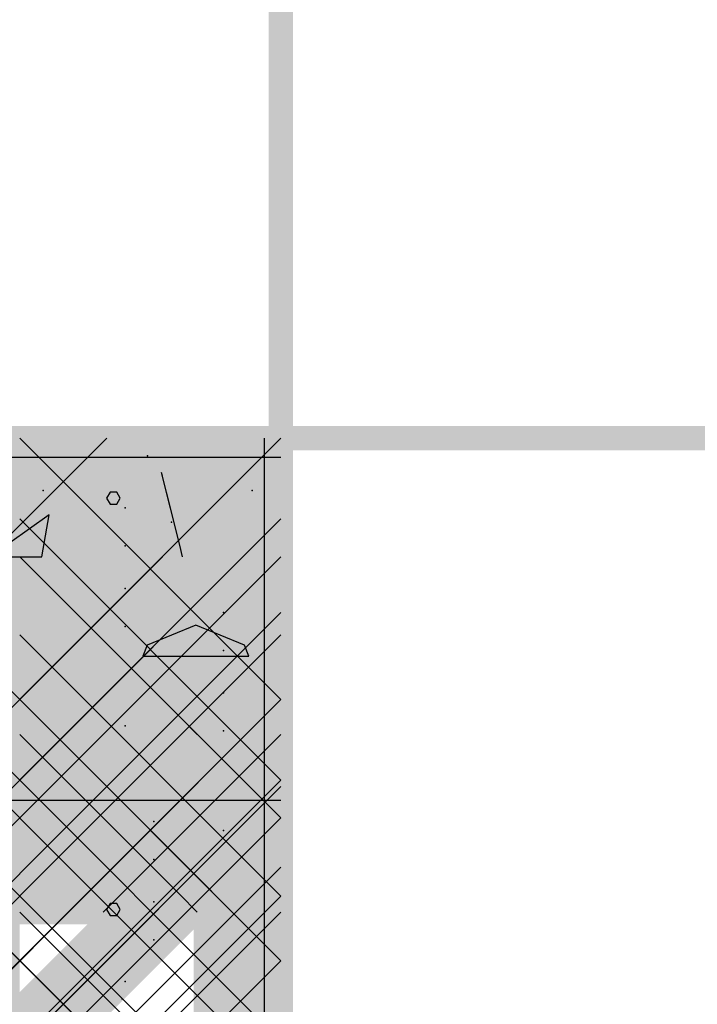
# Model space of a CAD drawing. Extents: x -2 to 113, y -136 to 16.
# Tile 277 of 541: x 53 to 56, y -28 to -24. Entities that reach past the tile are written whole.
import ezdxf

# ---------------------------------------------------------------- set-up
doc = ezdxf.new("R2010")
doc.units = 0
doc.header["$MEASUREMENT"] = 0
doc.linetypes.add('SOLID', pattern=[0])
doc.layers.get('0').update_dxf_attribs({"linetype": 'SOLID'})
for name, color, linetype in [('1', 7, 'SOLID'), ('10', 7, 'SOLID'), ('11', 7, 'SOLID'), ('12', 7, 'SOLID'), ('13', 7, 'SOLID'), ('14', 7, 'SOLID'), ('15', 7, 'SOLID'), ('16', 7, 'SOLID'), ('17', 7, 'SOLID'), ('18', 7, 'SOLID'), ('19', 7, 'SOLID'), ('2', 7, 'SOLID'), ('20', 7, 'SOLID'), ('21', 7, 'SOLID'), ('22', 7, 'SOLID'), ('23', 7, 'SOLID'), ('24', 7, 'SOLID'), ('25', 7, 'SOLID'), ('26', 7, 'SOLID'), ('27', 7, 'SOLID'), ('28', 7, 'SOLID'), ('29', 7, 'SOLID'), ('3', 7, 'SOLID'), ('30', 7, 'SOLID'), ('31', 7, 'SOLID'), ('32', 7, 'SOLID'), ('33', 7, 'SOLID'), ('34', 7, 'SOLID'), ('35', 7, 'SOLID'), ('36', 7, 'SOLID'), ('37', 7, 'SOLID'), ('38', 7, 'SOLID'), ('39', 7, 'SOLID'), ('4', 7, 'SOLID'), ('40', 7, 'SOLID'), ('41', 7, 'SOLID'), ('42', 7, 'SOLID'), ('43', 7, 'SOLID'), ('44', 7, 'SOLID'), ('45', 7, 'SOLID'), ('46', 7, 'SOLID'), ('47', 7, 'SOLID'), ('48', 7, 'SOLID'), ('49', 7, 'SOLID'), ('5', 7, 'SOLID'), ('50', 7, 'SOLID'), ('51', 7, 'SOLID'), ('52', 7, 'SOLID'), ('53', 7, 'SOLID'), ('54', 7, 'SOLID'), ('55', 7, 'SOLID'), ('56', 7, 'SOLID'), ('57', 7, 'SOLID'), ('58', 7, 'SOLID'), ('59', 7, 'SOLID'), ('6', 7, 'SOLID'), ('60', 7, 'SOLID'), ('61', 7, 'SOLID'), ('62', 7, 'SOLID'), ('63', 7, 'SOLID'), ('64', 7, 'SOLID'), ('65', 7, 'SOLID'), ('66', 7, 'SOLID'), ('67', 7, 'SOLID'), ('68', 7, 'SOLID'), ('7', 7, 'SOLID'), ('8', 7, 'SOLID'), ('9', 7, 'SOLID')]:
    doc.layers.add(name, color=color, linetype=linetype)

msp = doc.modelspace()

# ---------------------------------------------------------------- linework, layer by layer
at = {"color": 7, "linetype": 'SOLID', "const_width": 0.1029}
for points in [[(54.1942, -13.1385), (54.1942, -125.6385)], [(-0.2175, -25.6385), (111.5472, -25.6385)]]:
    msp.add_lwpolyline(points, dxfattribs=at)
at = {"color": 7}
for p in [(53.537, -25.9326), (53.9516, -26.3738), (53.6575, -27.2562), (53.5236, -28.0048)]:
    msp.add_point(p, dxfattribs=at)
at = {"layer": '1', "color": 7, "linetype": 'SOLID', "const_width": 0.1029}
for points in [[(54.1942, -13.1385), (54.1942, -125.6385)], [(-0.2175, -25.6385), (111.5472, -25.6385)], [(49.7825, -25.7185), (54.1942, -25.7185)]]:
    msp.add_lwpolyline(points, dxfattribs=at)
at = {"layer": '1', "color": 7, "linetype": 'SOLID'}
for points in [[(49.7825, -25.7185), (54.1942, -25.7185)], [(54.1248, -27.1659), (54.1248, -25.7185)], [(49.7825, -27.1659), (54.1942, -27.1659)]]:
    msp.add_lwpolyline(points, dxfattribs=at)
at = {"layer": '10', "color": 7, "linetype": 'SOLID', "const_width": 0.1029}
for points in [[(54.1942, -13.1385), (54.1942, -125.6385)], [(-0.2175, -25.6385), (111.5472, -25.6385)]]:
    msp.add_lwpolyline(points, dxfattribs=at)
at = {"layer": '10', "color": 7, "linetype": 'SOLID'}
for points in [[(49.7825, -30.0503), (54.1942, -25.6385)], [(50.6648, -30.6385), (54.1942, -27.1091)]]:
    msp.add_lwpolyline(points, dxfattribs=at)
at = {"layer": '10', "color": 7}
for p in [(53.537, -25.9326), (53.9516, -26.3738), (53.6575, -27.2562), (53.5236, -28.0048)]:
    msp.add_point(p, dxfattribs=at)
at = {"layer": '11', "color": 7, "linetype": 'SOLID', "const_width": 0.1029}
for points in [[(54.1942, -13.1385), (54.1942, -125.6385)], [(-0.2175, -25.6385), (111.5472, -25.6385)]]:
    msp.add_lwpolyline(points, dxfattribs=at)
at = {"layer": '11', "color": 7, "linetype": 'SOLID'}
for points in [[(54.1248, -45.6385), (54.1248, -25.6385)], [(53.5163, -25.8909), (53.5018, -25.866), (53.4728, -25.866), (53.4584, -25.8909), (53.4728, -25.9164), (53.5018, -25.9164), (53.5163, -25.8909)], [(53.5163, -27.6279), (53.5018, -27.603), (53.4728, -27.603), (53.4584, -27.6279), (53.4728, -27.6533), (53.5018, -27.6533), (53.5163, -27.6279)]]:
    msp.add_lwpolyline(points, dxfattribs=at)
at = {"layer": '12', "color": 7, "linetype": 'SOLID', "const_width": 0.1029}
for points in [[(54.1942, -13.1385), (54.1942, -125.6385)], [(-0.2175, -25.6385), (111.5472, -25.6385)], [(49.7825, -27.6385), (54.1942, -27.6385)]]:
    msp.add_lwpolyline(points, dxfattribs=at)
at = {"layer": '12', "color": 7}
msp.add_point((53.537, -27.9326), dxfattribs=at)
msp.add_solid([(49.7825, -27.6385), (49.7825, -25.6385), (54.1942, -27.6385), (54.1942, -25.6385)], dxfattribs=at)
at = {"layer": '13', "color": 7, "linetype": 'SOLID', "const_width": 0.1029}
for points in [[(54.1942, -13.1385), (54.1942, -125.6385)], [(-0.2175, -25.6385), (111.5472, -25.6385)]]:
    msp.add_lwpolyline(points, dxfattribs=at)
at = {"layer": '13', "color": 7, "linetype": 'SOLID'}
for points in [[(54.1248, -45.6385), (54.1248, -25.6385)], [(53.5163, -25.8909), (53.5018, -25.866), (53.4728, -25.866), (53.4584, -25.8909), (53.4728, -25.9164), (53.5018, -25.9164), (53.5163, -25.8909)], [(53.5163, -27.6279), (53.5018, -27.603), (53.4728, -27.603), (53.4584, -27.6279), (53.4728, -27.6533), (53.5018, -27.6533), (53.5163, -27.6279)]]:
    msp.add_lwpolyline(points, dxfattribs=at)
at = {"layer": '14', "color": 7, "linetype": 'SOLID', "const_width": 0.1029}
for points in [[(54.1942, -13.1385), (54.1942, -125.6385)], [(-0.2175, -25.6385), (111.5472, -25.6385)], [(49.7825, -27.6385), (54.1942, -27.6385)]]:
    msp.add_lwpolyline(points, dxfattribs=at)
at = {"layer": '14', "color": 7, "linetype": 'SOLID'}
for points in [[(51.9885, -25.6385), (53.8179, -27.4679), (53.9885, -27.6385)], [(52.1942, -27.6385), (54.1942, -25.6385)], [(53.0913, -25.6385), (54.1942, -26.7415)], [(54.1942, -25.6385), (54.1942, -25.6385)], [(53.2972, -27.6385), (54.1942, -26.7415)]]:
    msp.add_lwpolyline(points, dxfattribs=at)
at = {"layer": '14', "color": 7}
msp.add_point((53.537, -27.9326), dxfattribs=at)
at = {"layer": '15', "color": 7, "linetype": 'SOLID', "const_width": 0.1029}
for points in [[(54.1942, -13.1385), (54.1942, -125.6385)], [(-0.2175, -25.6385), (111.5472, -25.6385)]]:
    msp.add_lwpolyline(points, dxfattribs=at)
at = {"layer": '15', "color": 7, "linetype": 'SOLID'}
for points in [[(54.1248, -45.6385), (54.1248, -25.6385)], [(53.5163, -25.8909), (53.5018, -25.866), (53.4728, -25.866), (53.4584, -25.8909), (53.4728, -25.9164), (53.5018, -25.9164), (53.5163, -25.8909)], [(53.5163, -27.6279), (53.5018, -27.603), (53.4728, -27.603), (53.4584, -27.6279), (53.4728, -27.6533), (53.5018, -27.6533), (53.5163, -27.6279)]]:
    msp.add_lwpolyline(points, dxfattribs=at)
at = {"layer": '16', "color": 7, "linetype": 'SOLID', "const_width": 0.1029}
for points in [[(54.1942, -13.1385), (54.1942, -125.6385)], [(-0.2175, -25.6385), (111.5472, -25.6385)], [(49.7825, -26.1385), (54.1942, -26.1385)], [(49.7825, -26.8885), (54.1942, -26.8885)], [(49.7825, -27.6385), (54.1942, -27.6385)]]:
    msp.add_lwpolyline(points, dxfattribs=at)
at = {"layer": '16', "color": 7, "linetype": 'SOLID'}
for points in [[(53.0914, -26.1385), (53.7692, -26.8163), (53.8414, -26.8885)], [(53.4442, -26.8885), (54.1942, -26.1385)], [(54.1942, -26.1385), (54.1942, -26.1385)], [(53.0914, -26.8885), (53.7692, -27.5663), (53.8414, -27.6385)], [(53.4442, -27.6385), (54.1942, -26.8885)], [(54.1942, -26.8885), (54.1942, -26.8885)], [(52.1942, -29.6385), (54.1942, -27.6385)], [(53.0913, -27.6385), (54.1942, -28.7415)], [(54.1942, -27.6385), (54.1942, -27.6385)]]:
    msp.add_lwpolyline(points, dxfattribs=at)
at = {"layer": '16', "color": 7}
msp.add_solid([(49.7825, -26.1385), (49.7825, -25.6385), (54.1942, -26.1385), (54.1942, -25.6385)], dxfattribs=at)
at = {"layer": '17', "color": 7, "linetype": 'SOLID', "const_width": 0.1029}
for points in [[(54.1942, -13.1385), (54.1942, -125.6385)], [(-0.2175, -25.6385), (111.5472, -25.6385)]]:
    msp.add_lwpolyline(points, dxfattribs=at)
at = {"layer": '17', "color": 7, "linetype": 'SOLID'}
for points in [[(54.1248, -45.6385), (54.1248, -25.6385)], [(53.5163, -25.8909), (53.5018, -25.866), (53.4728, -25.866), (53.4584, -25.8909), (53.4728, -25.9164), (53.5018, -25.9164), (53.5163, -25.8909)], [(53.5163, -27.6279), (53.5018, -27.603), (53.4728, -27.603), (53.4584, -27.6279), (53.4728, -27.6533), (53.5018, -27.6533), (53.5163, -27.6279)]]:
    msp.add_lwpolyline(points, dxfattribs=at)
at = {"layer": '18', "color": 7, "linetype": 'SOLID', "const_width": 0.1029}
for points in [[(54.1942, -13.1385), (54.1942, -125.6385)], [(-0.2175, -25.6385), (111.5472, -25.6385)]]:
    msp.add_lwpolyline(points, dxfattribs=at)
at = {"layer": '18', "color": 7}
for p in [(53.537, -25.9326), (53.9516, -26.3738), (53.6575, -27.2562), (53.5236, -28.0048)]:
    msp.add_point(p, dxfattribs=at)
at = {"layer": '19', "color": 7, "linetype": 'SOLID', "const_width": 0.1029}
for points in [[(54.1942, -13.1385), (54.1942, -125.6385)], [(-0.2175, -25.6385), (111.5472, -25.6385)]]:
    msp.add_lwpolyline(points, dxfattribs=at)
at = {"layer": '19', "color": 7, "linetype": 'SOLID'}
for points in [[(54.1248, -45.6385), (54.1248, -25.6385)], [(53.5163, -25.8909), (53.5018, -25.866), (53.4728, -25.866), (53.4584, -25.8909), (53.4728, -25.9164), (53.5018, -25.9164), (53.5163, -25.8909)], [(53.5163, -27.6279), (53.5018, -27.603), (53.4728, -27.603), (53.4584, -27.6279), (53.4728, -27.6533), (53.5018, -27.6533), (53.5163, -27.6279)]]:
    msp.add_lwpolyline(points, dxfattribs=at)
at = {"layer": '2', "color": 7, "linetype": 'SOLID', "const_width": 0.1029}
for points in [[(54.1942, -13.1385), (54.1942, -125.6385)], [(-0.2175, -25.6385), (111.5472, -25.6385)], [(49.7825, -27.6385), (54.1942, -27.6385)]]:
    msp.add_lwpolyline(points, dxfattribs=at)
at = {"layer": '2', "color": 7}
for p in [(53.537, -25.9326), (53.9516, -26.3738), (53.6575, -27.2562), (53.537, -27.9326)]:
    msp.add_point(p, dxfattribs=at)
at = {"layer": '20', "color": 7, "linetype": 'SOLID', "const_width": 0.1029}
for points in [[(54.1942, -13.1385), (54.1942, -125.6385)], [(-0.2175, -25.6385), (111.5472, -25.6385)], [(49.7825, -27.6385), (54.1942, -27.6385)]]:
    msp.add_lwpolyline(points, dxfattribs=at)
at = {"layer": '20', "color": 7, "linetype": 'SOLID'}
for points in [[(51.9885, -25.6385), (53.8179, -27.4679), (53.9885, -27.6385)], [(52.1942, -27.6385), (54.1942, -25.6385)], [(53.0913, -25.6385), (54.1942, -26.7415)], [(54.1942, -25.6385), (54.1942, -25.6385)], [(53.2972, -27.6385), (54.1942, -26.7415)]]:
    msp.add_lwpolyline(points, dxfattribs=at)
at = {"layer": '20', "color": 7}
msp.add_point((53.537, -27.9326), dxfattribs=at)
at = {"layer": '21', "color": 7, "linetype": 'SOLID', "const_width": 0.1029}
for points in [[(54.1942, -13.1385), (54.1942, -125.6385)], [(-0.2175, -25.6385), (111.5472, -25.6385)]]:
    msp.add_lwpolyline(points, dxfattribs=at)
at = {"layer": '21', "color": 7, "linetype": 'SOLID'}
for points in [[(54.1248, -45.6385), (54.1248, -25.6385)], [(53.5163, -25.8909), (53.5018, -25.866), (53.4728, -25.866), (53.4584, -25.8909), (53.4728, -25.9164), (53.5018, -25.9164), (53.5163, -25.8909)], [(53.5163, -27.6279), (53.5018, -27.603), (53.4728, -27.603), (53.4584, -27.6279), (53.4728, -27.6533), (53.5018, -27.6533), (53.5163, -27.6279)]]:
    msp.add_lwpolyline(points, dxfattribs=at)
at = {"layer": '22', "color": 7, "linetype": 'SOLID', "const_width": 0.1029}
for points in [[(54.1942, -13.1385), (54.1942, -125.6385)], [(-0.2175, -25.6385), (111.5472, -25.6385)]]:
    msp.add_lwpolyline(points, dxfattribs=at)
at = {"layer": '22', "color": 7, "linetype": 'SOLID'}
for points in [[(49.7825, -30.0503), (54.1942, -25.6385)], [(50.6648, -30.6385), (54.1942, -27.1091)]]:
    msp.add_lwpolyline(points, dxfattribs=at)
at = {"layer": '22', "color": 7}
for p in [(53.537, -25.9326), (53.9516, -26.3738), (53.6575, -27.2562), (53.5236, -28.0048)]:
    msp.add_point(p, dxfattribs=at)
at = {"layer": '23', "color": 7, "linetype": 'SOLID', "const_width": 0.1029}
for points in [[(54.1942, -13.1385), (54.1942, -125.6385)], [(-0.2175, -25.6385), (111.5472, -25.6385)]]:
    msp.add_lwpolyline(points, dxfattribs=at)
at = {"layer": '23', "color": 7, "linetype": 'SOLID'}
for points in [[(54.1248, -45.6385), (54.1248, -25.6385)], [(53.5163, -25.8909), (53.5018, -25.866), (53.4728, -25.866), (53.4584, -25.8909), (53.4728, -25.9164), (53.5018, -25.9164), (53.5163, -25.8909)], [(53.5163, -27.6279), (53.5018, -27.603), (53.4728, -27.603), (53.4584, -27.6279), (53.4728, -27.6533), (53.5018, -27.6533), (53.5163, -27.6279)]]:
    msp.add_lwpolyline(points, dxfattribs=at)
at = {"layer": '24', "color": 7, "linetype": 'SOLID', "const_width": 0.1029}
for points in [[(54.1942, -13.1385), (54.1942, -125.6385)], [(-0.2175, -25.6385), (111.5472, -25.6385)]]:
    msp.add_lwpolyline(points, dxfattribs=at)
at = {"layer": '24', "color": 7, "linetype": 'SOLID'}
for points in [[(49.7825, -30.0503), (54.1942, -25.6385)], [(50.6648, -30.6385), (54.1942, -27.1091)]]:
    msp.add_lwpolyline(points, dxfattribs=at)
at = {"layer": '24', "color": 7}
for p in [(53.537, -25.9326), (53.9516, -26.3738), (53.6575, -27.2562), (53.5236, -28.0048)]:
    msp.add_point(p, dxfattribs=at)
at = {"layer": '25', "color": 7, "linetype": 'SOLID', "const_width": 0.1029}
for points in [[(54.1942, -13.1385), (54.1942, -125.6385)], [(-0.2175, -25.6385), (111.5472, -25.6385)]]:
    msp.add_lwpolyline(points, dxfattribs=at)
at = {"layer": '25', "color": 7, "linetype": 'SOLID'}
for points in [[(54.1248, -45.6385), (54.1248, -25.6385)], [(53.5163, -25.8909), (53.5018, -25.866), (53.4728, -25.866), (53.4584, -25.8909), (53.4728, -25.9164), (53.5018, -25.9164), (53.5163, -25.8909)], [(53.5163, -27.6279), (53.5018, -27.603), (53.4728, -27.603), (53.4584, -27.6279), (53.4728, -27.6533), (53.5018, -27.6533), (53.5163, -27.6279)]]:
    msp.add_lwpolyline(points, dxfattribs=at)
at = {"layer": '26', "color": 7, "linetype": 'SOLID', "const_width": 0.1029}
for points in [[(54.1942, -13.1385), (54.1942, -125.6385)], [(-0.2175, -25.6385), (111.5472, -25.6385)]]:
    msp.add_lwpolyline(points, dxfattribs=at)
at = {"layer": '26', "color": 7}
for p in [(53.537, -25.9326), (53.9516, -26.3738), (53.6575, -27.2562), (53.5236, -28.0048)]:
    msp.add_point(p, dxfattribs=at)
at = {"layer": '27', "color": 7, "linetype": 'SOLID', "const_width": 0.1029}
for points in [[(54.1942, -13.1385), (54.1942, -125.6385)], [(-0.2175, -25.6385), (111.5472, -25.6385)]]:
    msp.add_lwpolyline(points, dxfattribs=at)
at = {"layer": '27', "color": 7}
for points in [[(52.1354, -26.5797), (53.3119, -25.8738), (52.1354, -26.5797), (53.0766, -25.6385)], [(53.3119, -25.8738), (53.3119, -25.6385), (53.3119, -25.8738), (53.0766, -25.6385)], [(53.3119, -25.6385), (53.5472, -25.6385), (53.3119, -25.6385), (53.3119, -25.8738)], [(53.3119, -26.5797), (54.1942, -26.1679), (53.3119, -26.5797), (54.1942, -25.6972)], [(52.1354, -26.5797), (52.3707, -26.815), (52.1354, -26.5797), (53.3119, -25.8738)], [(53.3119, -26.5797), (53.5472, -26.815), (53.3119, -26.5797), (54.1942, -26.1679)], [(53.3119, -26.5797), (53.3119, -26.815), (53.3119, -26.5797), (53.0766, -26.815)], [(53.3119, -26.5797), (53.3119, -26.815), (53.3119, -26.5797), (53.5472, -26.815)], [(52.1354, -27.7562), (53.3119, -27.0503), (52.1354, -27.7562), (53.0766, -26.815)], [(53.3119, -27.0503), (53.3119, -26.815), (53.3119, -27.0503), (53.0766, -26.815)], [(53.3119, -26.815), (53.5472, -26.815), (53.3119, -26.815), (53.3119, -27.0503)], [(53.3119, -27.7562), (54.1942, -27.3444), (53.3119, -27.7562), (54.1942, -26.8738)], [(52.1354, -27.7562), (52.3707, -27.9915), (52.1354, -27.7562), (53.3119, -27.0503)], [(53.3119, -27.7562), (53.5472, -27.9915), (53.3119, -27.7562), (54.1942, -27.3444)], [(53.3119, -27.7562), (53.3119, -27.9915), (53.3119, -27.7562), (53.0766, -27.9915)], [(53.3119, -27.7562), (53.3119, -27.9915), (53.3119, -27.7562), (53.5472, -27.9915)], [(52.1354, -28.9326), (53.3119, -28.2267), (52.1354, -28.9326), (53.0766, -27.9915)], [(53.3119, -28.2267), (53.3119, -27.9915), (53.3119, -28.2267), (53.0766, -27.9915)], [(53.3119, -27.9915), (53.5472, -27.9915), (53.3119, -27.9915), (53.3119, -28.2267)]]:
    msp.add_solid(points, dxfattribs=at)
at = {"layer": '28', "color": 7, "linetype": 'SOLID', "const_width": 0.1029}
for points in [[(54.1942, -13.1385), (54.1942, -125.6385)], [(-0.2175, -25.6385), (111.5472, -25.6385)]]:
    msp.add_lwpolyline(points, dxfattribs=at)
at = {"layer": '28', "color": 7}
for p in [(53.537, -25.9326), (53.9516, -26.3738), (53.6575, -27.2562), (53.5236, -28.0048)]:
    msp.add_point(p, dxfattribs=at)
at = {"layer": '29', "color": 7, "linetype": 'SOLID', "const_width": 0.1029}
for points in [[(54.1942, -13.1385), (54.1942, -125.6385)], [(-0.2175, -25.6385), (111.5472, -25.6385)]]:
    msp.add_lwpolyline(points, dxfattribs=at)
at = {"layer": '29', "color": 7}
for p in [(53.537, -25.9326), (53.9516, -26.3738), (53.6575, -27.2562), (53.5236, -28.0048)]:
    msp.add_point(p, dxfattribs=at)
at = {"layer": '3', "color": 7, "linetype": 'SOLID', "const_width": 0.1029}
for points in [[(54.1942, -13.1385), (54.1942, -125.6385)], [(-0.2175, -25.6385), (111.5472, -25.6385)]]:
    msp.add_lwpolyline(points, dxfattribs=at)
at = {"layer": '3', "color": 7, "linetype": 'SOLID'}
for points in [[(54.1248, -45.6385), (54.1248, -25.6385)], [(53.5163, -25.8909), (53.5018, -25.866), (53.4728, -25.866), (53.4584, -25.8909), (53.4728, -25.9164), (53.5018, -25.9164), (53.5163, -25.8909)], [(53.5163, -27.6279), (53.5018, -27.603), (53.4728, -27.603), (53.4584, -27.6279), (53.4728, -27.6533), (53.5018, -27.6533), (53.5163, -27.6279)]]:
    msp.add_lwpolyline(points, dxfattribs=at)
at = {"layer": '30', "color": 7, "linetype": 'SOLID', "const_width": 0.1029}
for points in [[(54.1942, -13.1385), (54.1942, -125.6385)], [(-0.2175, -25.6385), (111.5472, -25.6385)]]:
    msp.add_lwpolyline(points, dxfattribs=at)
at = {"layer": '30', "color": 7, "linetype": 'SOLID'}
for points in [[(51.6942, -28.1385), (54.1942, -25.6385)], [(53.1648, -28.1385), (54.1942, -27.1091)]]:
    msp.add_lwpolyline(points, dxfattribs=at)
at = {"layer": '30', "color": 7}
for p in [(53.537, -25.9326), (53.9516, -26.3738), (53.6575, -27.2562), (53.5236, -28.0048)]:
    msp.add_point(p, dxfattribs=at)
at = {"layer": '31', "color": 7, "linetype": 'SOLID', "const_width": 0.1029}
for points in [[(54.1942, -13.1385), (54.1942, -125.6385)], [(-0.2175, -25.6385), (111.5472, -25.6385)]]:
    msp.add_lwpolyline(points, dxfattribs=at)
at = {"layer": '31', "color": 7, "linetype": 'SOLID'}
for points in [[(49.7825, -30.0503), (54.1942, -25.6385)], [(54.1248, -45.6385), (54.1248, -25.6385)], [(53.5163, -25.8909), (53.5018, -25.866), (53.4728, -25.866), (53.4584, -25.8909), (53.4728, -25.9164), (53.5018, -25.9164), (53.5163, -25.8909)], [(49.7825, -31.5209), (54.1942, -27.1091)], [(53.5163, -27.6279), (53.5018, -27.603), (53.4728, -27.603), (53.4584, -27.6279), (53.4728, -27.6533), (53.5018, -27.6533), (53.5163, -27.6279)]]:
    msp.add_lwpolyline(points, dxfattribs=at)
at = {"layer": '31', "color": 7}
for p in [(53.537, -25.9326), (53.9516, -26.3738), (53.6575, -27.2562), (53.5236, -28.0048)]:
    msp.add_point(p, dxfattribs=at)
at = {"layer": '32', "color": 7, "linetype": 'SOLID', "const_width": 0.1029}
for points in [[(54.1942, -13.1385), (54.1942, -125.6385)], [(-0.2175, -25.6385), (111.5472, -25.6385)]]:
    msp.add_lwpolyline(points, dxfattribs=at)
at = {"layer": '32', "color": 7, "linetype": 'SOLID'}
for points in [[(49.7825, -30.0503), (54.1942, -25.6385)], [(49.7825, -31.5209), (54.1942, -27.1091)]]:
    msp.add_lwpolyline(points, dxfattribs=at)
at = {"layer": '32', "color": 7}
for p in [(53.537, -25.9326), (53.9516, -26.3738), (53.6575, -27.2562), (53.5236, -28.0048)]:
    msp.add_point(p, dxfattribs=at)
at = {"layer": '33', "color": 7, "linetype": 'SOLID', "const_width": 0.1029}
for points in [[(54.1942, -13.1385), (54.1942, -125.6385)], [(-0.2175, -25.6385), (111.5472, -25.6385)]]:
    msp.add_lwpolyline(points, dxfattribs=at)
at = {"layer": '33', "color": 7, "linetype": 'SOLID'}
for points in [[(49.7825, -30.0503), (54.1942, -25.6385)], [(49.7825, -31.5209), (54.1942, -27.1091)]]:
    msp.add_lwpolyline(points, dxfattribs=at)
at = {"layer": '33', "color": 7}
for p in [(53.537, -25.9326), (53.9516, -26.3738), (53.6575, -27.2562), (53.5236, -28.0048)]:
    msp.add_point(p, dxfattribs=at)
at = {"layer": '34', "color": 7, "linetype": 'SOLID', "const_width": 0.1029}
for points in [[(54.1942, -13.1385), (54.1942, -125.6385)], [(-0.2175, -25.6385), (111.5472, -25.6385)]]:
    msp.add_lwpolyline(points, dxfattribs=at)
at = {"layer": '34', "color": 7, "linetype": 'SOLID'}
for points in [[(49.7825, -30.0503), (54.1942, -25.6385)], [(49.7825, -31.5209), (54.1942, -27.1091)]]:
    msp.add_lwpolyline(points, dxfattribs=at)
at = {"layer": '34', "color": 7}
for p in [(53.537, -25.9326), (53.9516, -26.3738), (53.6575, -27.2562), (53.5236, -28.0048)]:
    msp.add_point(p, dxfattribs=at)
at = {"layer": '35', "color": 7, "linetype": 'SOLID', "const_width": 0.1029}
for points in [[(54.1942, -13.1385), (54.1942, -125.6385)], [(-0.2175, -25.6385), (111.5472, -25.6385)]]:
    msp.add_lwpolyline(points, dxfattribs=at)
at = {"layer": '35', "color": 7, "linetype": 'SOLID'}
for points in [[(49.7825, -30.0503), (54.1942, -25.6385)], [(49.7825, -31.5209), (54.1942, -27.1091)]]:
    msp.add_lwpolyline(points, dxfattribs=at)
at = {"layer": '35', "color": 7}
for p in [(53.537, -25.9326), (53.9516, -26.3738), (53.6575, -27.2562), (53.5236, -28.0048)]:
    msp.add_point(p, dxfattribs=at)
at = {"layer": '36', "color": 7, "linetype": 'SOLID', "const_width": 0.1029}
for points in [[(54.1942, -13.1385), (54.1942, -125.6385)], [(-0.2175, -25.6385), (111.5472, -25.6385)]]:
    msp.add_lwpolyline(points, dxfattribs=at)
at = {"layer": '36', "color": 7, "linetype": 'SOLID'}
for points in [[(49.7825, -30.0503), (54.1942, -25.6385)], [(49.7825, -31.5209), (54.1942, -27.1091)]]:
    msp.add_lwpolyline(points, dxfattribs=at)
at = {"layer": '36', "color": 7}
for p in [(53.537, -25.9326), (53.9516, -26.3738), (53.6575, -27.2562), (53.5236, -28.0048)]:
    msp.add_point(p, dxfattribs=at)
at = {"layer": '37', "color": 7, "linetype": 'SOLID', "const_width": 0.1029}
for points in [[(54.1942, -13.1385), (54.1942, -125.6385)], [(-0.2175, -25.6385), (111.5472, -25.6385)]]:
    msp.add_lwpolyline(points, dxfattribs=at)
at = {"layer": '37', "color": 7, "linetype": 'SOLID'}
for points in [[(49.7825, -30.0503), (54.1942, -25.6385)], [(49.7825, -31.5209), (54.1942, -27.1091)]]:
    msp.add_lwpolyline(points, dxfattribs=at)
at = {"layer": '37', "color": 7}
for p in [(53.537, -25.9326), (53.9516, -26.3738), (53.6575, -27.2562), (53.5236, -28.0048)]:
    msp.add_point(p, dxfattribs=at)
at = {"layer": '38', "color": 7, "linetype": 'SOLID', "const_width": 0.1029}
for points in [[(54.1942, -13.1385), (54.1942, -125.6385)], [(-0.2175, -25.6385), (111.5472, -25.6385)]]:
    msp.add_lwpolyline(points, dxfattribs=at)
at = {"layer": '38', "color": 7, "linetype": 'SOLID'}
for points in [[(49.7825, -30.0503), (54.1942, -25.6385)], [(49.7825, -31.5209), (54.1942, -27.1091)]]:
    msp.add_lwpolyline(points, dxfattribs=at)
at = {"layer": '38', "color": 7}
for p in [(53.537, -25.9326), (53.9516, -26.3738), (53.6575, -27.2562), (53.5236, -28.0048)]:
    msp.add_point(p, dxfattribs=at)
at = {"layer": '39', "color": 7, "linetype": 'SOLID', "const_width": 0.1029}
for points in [[(54.1942, -13.1385), (54.1942, -125.6385)], [(-0.2175, -25.6385), (111.5472, -25.6385)]]:
    msp.add_lwpolyline(points, dxfattribs=at)
at = {"layer": '39', "color": 7, "linetype": 'SOLID'}
for points in [[(50.8856, -25.6385), (52.3281, -27.081), (53.3856, -28.1385)], [(51.6942, -28.1385), (54.1942, -25.6385)], [(51.9884, -25.6385), (54.1942, -27.8444)], [(53.0913, -25.6385), (54.1942, -26.7415)], [(54.1942, -25.6385), (54.1942, -25.6385)], [(52.7972, -28.1385), (54.1942, -26.7415)], [(53.9001, -28.1385), (54.1942, -27.8444)]]:
    msp.add_lwpolyline(points, dxfattribs=at)
at = {"layer": '4', "color": 7, "linetype": 'SOLID', "const_width": 0.1029}
for points in [[(54.1942, -13.1385), (54.1942, -125.6385)], [(-0.2175, -25.6385), (111.5472, -25.6385)]]:
    msp.add_lwpolyline(points, dxfattribs=at)
at = {"layer": '4', "color": 7}
for p in [(53.537, -25.9326), (53.9516, -26.3738), (53.6575, -27.2562), (53.5236, -28.0048)]:
    msp.add_point(p, dxfattribs=at)
at = {"layer": '40', "color": 7, "linetype": 'SOLID', "const_width": 0.1029}
for points in [[(54.1942, -13.1385), (54.1942, -125.6385)], [(-0.2175, -25.6385), (111.5472, -25.6385)]]:
    msp.add_lwpolyline(points, dxfattribs=at)
at = {"layer": '40', "color": 7}
for p in [(53.537, -25.9326), (53.9516, -26.3738), (53.6575, -27.2562), (53.5236, -28.0048)]:
    msp.add_point(p, dxfattribs=at)
at = {"layer": '41', "color": 7, "linetype": 'SOLID', "const_width": 0.1029}
for points in [[(54.1942, -13.1385), (54.1942, -125.6385)], [(-0.2175, -25.6385), (111.5472, -25.6385)]]:
    msp.add_lwpolyline(points, dxfattribs=at)
at = {"layer": '41', "color": 7, "linetype": 'SOLID'}
for points in [[(51.6942, -28.1385), (54.1942, -25.6385)], [(53.1648, -28.1385), (54.1942, -27.1091)]]:
    msp.add_lwpolyline(points, dxfattribs=at)
at = {"layer": '41', "color": 7}
for p in [(53.537, -25.9326), (53.9516, -26.3738), (53.6575, -27.2562), (53.5236, -28.0048)]:
    msp.add_point(p, dxfattribs=at)
at = {"layer": '42', "color": 7, "linetype": 'SOLID', "const_width": 0.1029}
for points in [[(54.1942, -13.1385), (54.1942, -125.6385)], [(-0.2175, -25.6385), (111.5472, -25.6385)]]:
    msp.add_lwpolyline(points, dxfattribs=at)
at = {"layer": '42', "color": 7}
for p in [(53.537, -25.9326), (53.9516, -26.3738), (53.6575, -27.2562), (53.5236, -28.0048)]:
    msp.add_point(p, dxfattribs=at)
at = {"layer": '43', "color": 7, "linetype": 'SOLID', "const_width": 0.1029}
for points in [[(54.1942, -13.1385), (54.1942, -125.6385)], [(-0.2175, -25.6385), (111.5472, -25.6385)]]:
    msp.add_lwpolyline(points, dxfattribs=at)
at = {"layer": '43', "color": 7, "linetype": 'SOLID'}
for points in [[(49.7825, -30.0503), (54.1942, -25.6385)], [(49.7825, -31.5209), (54.1942, -27.1091)]]:
    msp.add_lwpolyline(points, dxfattribs=at)
at = {"layer": '43', "color": 7}
for p in [(53.537, -25.9326), (53.9516, -26.3738), (53.6575, -27.2562), (53.5236, -28.0048)]:
    msp.add_point(p, dxfattribs=at)
at = {"layer": '44', "color": 7, "linetype": 'SOLID', "const_width": 0.1029}
for points in [[(54.1942, -13.1385), (54.1942, -125.6385)], [(-0.2175, -25.6385), (111.5472, -25.6385)]]:
    msp.add_lwpolyline(points, dxfattribs=at)
at = {"layer": '44', "color": 7, "linetype": 'SOLID'}
for points in [[(54.1248, -45.6385), (54.1248, -25.6385)], [(53.5163, -25.8909), (53.5018, -25.866), (53.4728, -25.866), (53.4584, -25.8909), (53.4728, -25.9164), (53.5018, -25.9164), (53.5163, -25.8909)], [(53.5163, -27.6279), (53.5018, -27.603), (53.4728, -27.603), (53.4584, -27.6279), (53.4728, -27.6533), (53.5018, -27.6533), (53.5163, -27.6279)]]:
    msp.add_lwpolyline(points, dxfattribs=at)
at = {"layer": '45', "color": 7, "linetype": 'SOLID', "const_width": 0.1029}
for points in [[(54.1942, -13.1385), (54.1942, -125.6385)], [(-0.2175, -25.6385), (111.5472, -25.6385)]]:
    msp.add_lwpolyline(points, dxfattribs=at)
at = {"layer": '45', "color": 7}
for p in [(53.537, -25.9326), (53.9516, -26.3738), (53.6575, -27.2562), (53.5236, -28.0048)]:
    msp.add_point(p, dxfattribs=at)
at = {"layer": '46', "color": 7, "linetype": 'SOLID', "const_width": 0.1029}
for points in [[(54.1942, -13.1385), (54.1942, -125.6385)], [(-0.2175, -25.6385), (111.5472, -25.6385)], [(49.7825, -25.9785), (54.1942, -25.9785)]]:
    msp.add_lwpolyline(points, dxfattribs=at)
at = {"layer": '46', "color": 7, "linetype": 'SOLID'}
for points in [[(53.7394, -25.9785), (53.7304, -25.9428), (53.6905, -25.7833)], [(49.7825, -30.3903), (54.1942, -25.9785)], [(49.7825, -31.8609), (54.1942, -27.4491)]]:
    msp.add_lwpolyline(points, dxfattribs=at)
at = {"layer": '46', "color": 7}
for p in [(53.537, -25.9326), (53.537, -26.2726), (53.9516, -26.7138), (53.6575, -27.5962)]:
    msp.add_point(p, dxfattribs=at)
at = {"layer": '47', "color": 7, "linetype": 'SOLID', "const_width": 0.1029}
for points in [[(54.1942, -13.1385), (54.1942, -125.6385)], [(-0.2175, -25.6385), (111.5472, -25.6385)], [(49.7825, -26.1385), (54.1942, -26.1385)]]:
    msp.add_lwpolyline(points, dxfattribs=at)
at = {"layer": '47', "color": 7, "linetype": 'SOLID'}
for points in [[(53.7794, -26.1385), (53.7673, -26.0901), (53.6905, -25.7833)], [(49.7825, -30.5503), (54.1942, -26.1385)], [(51.9884, -26.1385), (54.1942, -28.3444)], [(53.0913, -26.1385), (54.1942, -27.2415)], [(54.1942, -26.1385), (54.1942, -26.1385)], [(50.7972, -30.6385), (54.1942, -27.2415)]]:
    msp.add_lwpolyline(points, dxfattribs=at)
at = {"layer": '48', "color": 7, "linetype": 'SOLID', "const_width": 0.1029}
for points in [[(54.1942, -13.1385), (54.1942, -125.6385)], [(-0.2175, -25.6385), (111.5472, -25.6385)]]:
    msp.add_lwpolyline(points, dxfattribs=at)
at = {"layer": '48', "color": 7}
for p in [(53.537, -25.9326), (53.9516, -26.3738), (53.6575, -27.2562), (53.5236, -28.0048)]:
    msp.add_point(p, dxfattribs=at)
at = {"layer": '49', "color": 7, "linetype": 'SOLID', "const_width": 0.1029}
for points in [[(54.1942, -13.1385), (54.1942, -125.6385)], [(-0.2175, -25.6385), (111.5472, -25.6385)], [(49.7825, -25.7985), (54.1942, -25.7985)]]:
    msp.add_lwpolyline(points, dxfattribs=at)
at = {"layer": '49', "color": 7, "linetype": 'SOLID'}
msp.add_lwpolyline([(53.6944, -25.7985), (53.6905, -25.7833)], dxfattribs=at)
at = {"layer": '49', "color": 7}
for p in [(53.537, -26.0926), (53.9516, -26.5338), (53.6575, -27.4162)]:
    msp.add_point(p, dxfattribs=at)
at = {"layer": '5', "color": 7, "linetype": 'SOLID', "const_width": 0.1029}
for points in [[(54.1942, -13.1385), (54.1942, -125.6385)], [(-0.2175, -25.6385), (111.5472, -25.6385)]]:
    msp.add_lwpolyline(points, dxfattribs=at)
at = {"layer": '5', "color": 7, "linetype": 'SOLID'}
for points in [[(54.1248, -45.6385), (54.1248, -25.6385)], [(53.5163, -25.8909), (53.5018, -25.866), (53.4728, -25.866), (53.4584, -25.8909), (53.4728, -25.9164), (53.5018, -25.9164), (53.5163, -25.8909)], [(53.5163, -27.6279), (53.5018, -27.603), (53.4728, -27.603), (53.4584, -27.6279), (53.4728, -27.6533), (53.5018, -27.6533), (53.5163, -27.6279)]]:
    msp.add_lwpolyline(points, dxfattribs=at)
at = {"layer": '50', "color": 7, "linetype": 'SOLID', "const_width": 0.1029}
for points in [[(54.1942, -13.1385), (54.1942, -125.6385)], [(-0.2175, -25.6385), (111.5472, -25.6385)], [(49.7825, -27.6385), (54.1942, -27.6385)]]:
    msp.add_lwpolyline(points, dxfattribs=at)
at = {"layer": '50', "color": 7, "linetype": 'SOLID'}
msp.add_lwpolyline([(50.1942, -31.6385), (54.1942, -27.6385)], dxfattribs=at)
at = {"layer": '50', "color": 7}
for p in [(53.537, -25.9326), (53.9516, -26.3738), (53.6575, -27.2562), (53.537, -27.9326)]:
    msp.add_point(p, dxfattribs=at)
at = {"layer": '51', "color": 7, "linetype": 'SOLID', "const_width": 0.1029}
for points in [[(54.1942, -13.1385), (54.1942, -125.6385)], [(-0.2175, -25.6385), (111.5472, -25.6385)]]:
    msp.add_lwpolyline(points, dxfattribs=at)
at = {"layer": '51', "color": 7, "linetype": 'SOLID'}
for points in [[(49.7825, -29.315), (53.4589, -25.6385)], [(49.7825, -30.0503), (54.1942, -25.6385)], [(49.7825, -30.7856), (54.1942, -26.3738)], [(49.7825, -31.5209), (54.1942, -27.1091)], [(49.7825, -32.2562), (54.1942, -27.8444)]]:
    msp.add_lwpolyline(points, dxfattribs=at)
at = {"layer": '52', "color": 7, "linetype": 'SOLID', "const_width": 0.1029}
for points in [[(54.1942, -13.1385), (54.1942, -125.6385)], [(-0.2175, -25.6385), (111.5472, -25.6385)], [(49.7825, -26.1385), (54.1942, -26.1385)], [(49.7825, -26.5585), (54.1942, -26.5585)]]:
    msp.add_lwpolyline(points, dxfattribs=at)
at = {"layer": '52', "color": 7, "linetype": 'SOLID'}
msp.add_lwpolyline([(54.0402, -26.5125), (53.8353, -26.428), (53.6303, -26.5125), (53.6114, -26.5585), (54.0592, -26.5585), (54.0402, -26.5125)], dxfattribs=at)
at = {"layer": '52', "color": 7}
for p in [(53.537, -26.8526), (53.9516, -27.2938)]:
    msp.add_point(p, dxfattribs=at)
msp.add_solid([(49.7825, -26.1385), (49.7825, -25.6385), (54.1942, -26.1385), (54.1942, -25.6385)], dxfattribs=at)
at = {"layer": '53', "color": 7, "linetype": 'SOLID', "const_width": 0.1029}
for points in [[(54.1942, -13.1385), (54.1942, -125.6385)], [(-0.2175, -25.6385), (111.5472, -25.6385)]]:
    msp.add_lwpolyline(points, dxfattribs=at)
at = {"layer": '53', "color": 7}
for p in [(53.537, -25.9326), (53.9516, -26.3738), (53.6575, -27.2562), (53.5236, -28.0048)]:
    msp.add_point(p, dxfattribs=at)
at = {"layer": '54', "color": 7, "linetype": 'SOLID', "const_width": 0.1029}
for points in [[(54.1942, -13.1385), (54.1942, -125.6385)], [(-0.2175, -25.6385), (111.5472, -25.6385)]]:
    msp.add_lwpolyline(points, dxfattribs=at)
at = {"layer": '54', "color": 7, "linetype": 'SOLID'}
for points in [[(49.7825, -30.0503), (54.1942, -25.6385)], [(50.8854, -25.6385), (54.1942, -28.9473)], [(51.9884, -25.6385), (54.1942, -27.8444)], [(53.0913, -25.6385), (54.1942, -26.7415)], [(54.1942, -25.6385), (54.1942, -25.6385)], [(49.7825, -31.1532), (54.1942, -26.7415)], [(49.7825, -32.2562), (54.1942, -27.8444)]]:
    msp.add_lwpolyline(points, dxfattribs=at)
at = {"layer": '55', "color": 7, "linetype": 'SOLID', "const_width": 0.1029}
for points in [[(54.1942, -13.1385), (54.1942, -125.6385)], [(-0.2175, -25.6385), (111.5472, -25.6385)]]:
    msp.add_lwpolyline(points, dxfattribs=at)
at = {"layer": '55', "color": 7, "linetype": 'SOLID'}
for points in [[(54.1248, -45.6385), (54.1248, -25.6385)], [(53.5163, -25.8909), (53.5018, -25.866), (53.4728, -25.866), (53.4584, -25.8909), (53.4728, -25.9164), (53.5018, -25.9164), (53.5163, -25.8909)], [(53.5163, -27.6279), (53.5018, -27.603), (53.4728, -27.603), (53.4584, -27.6279), (53.4728, -27.6533), (53.5018, -27.6533), (53.5163, -27.6279)]]:
    msp.add_lwpolyline(points, dxfattribs=at)
at = {"layer": '56', "color": 7, "linetype": 'SOLID', "const_width": 0.1029}
for points in [[(54.1942, -13.1385), (54.1942, -125.6385)], [(-0.2175, -25.6385), (111.5472, -25.6385)], [(49.7825, -25.9785), (54.1942, -25.9785)]]:
    msp.add_lwpolyline(points, dxfattribs=at)
at = {"layer": '56', "color": 7, "linetype": 'SOLID'}
for points in [[(53.7394, -25.9785), (53.7304, -25.9428), (53.6905, -25.7833)], [(51.9885, -25.9785), (54.1046, -28.0946), (54.1485, -28.1385)], [(52.0342, -28.1385), (54.1942, -25.9785)], [(53.0913, -25.9785), (54.1942, -27.0815)], [(54.1942, -25.9785), (54.1942, -25.9785)], [(53.1372, -28.1385), (54.1942, -27.0815)]]:
    msp.add_lwpolyline(points, dxfattribs=at)
at = {"layer": '57', "color": 7, "linetype": 'SOLID', "const_width": 0.1029}
for points in [[(54.1942, -13.1385), (54.1942, -125.6385)], [(-0.2175, -25.6385), (111.5472, -25.6385)]]:
    msp.add_lwpolyline(points, dxfattribs=at)
at = {"layer": '57', "color": 7}
for points in [[(52.7237, -33.1385), (53.0913, -33.1385), (52.7237, -25.6385), (53.0913, -25.6385)], [(53.8266, -33.1385), (54.1942, -33.1385), (53.8266, -25.6385), (54.1942, -25.6385)]]:
    msp.add_solid(points, dxfattribs=at)
at = {"layer": '58', "color": 7, "linetype": 'SOLID', "const_width": 0.1029}
for points in [[(54.1942, -13.1385), (54.1942, -125.6385)], [(-0.2175, -25.6385), (111.5472, -25.6385)]]:
    msp.add_lwpolyline(points, dxfattribs=at)
at = {"layer": '58', "color": 7, "linetype": 'SOLID'}
for points in [[(54.1248, -45.6385), (54.1248, -25.6385)], [(53.5163, -25.8909), (53.5018, -25.866), (53.4728, -25.866), (53.4584, -25.8909), (53.4728, -25.9164), (53.5018, -25.9164), (53.5163, -25.8909)], [(53.5163, -27.6279), (53.5018, -27.603), (53.4728, -27.603), (53.4584, -27.6279), (53.4728, -27.6533), (53.5018, -27.6533), (53.5163, -27.6279)]]:
    msp.add_lwpolyline(points, dxfattribs=at)
at = {"layer": '59', "color": 7, "linetype": 'SOLID', "const_width": 0.1029}
for points in [[(54.1942, -13.1385), (54.1942, -125.6385)], [(-0.2175, -25.6385), (111.5472, -25.6385)]]:
    msp.add_lwpolyline(points, dxfattribs=at)
at = {"layer": '59', "color": 7}
for p in [(53.537, -25.9326), (53.9516, -26.3738), (53.6575, -27.2562), (53.5236, -28.0048)]:
    msp.add_point(p, dxfattribs=at)
at = {"layer": '6', "color": 7, "linetype": 'SOLID', "const_width": 0.1029}
for points in [[(54.1942, -13.1385), (54.1942, -125.6385)], [(-0.2175, -25.6385), (111.5472, -25.6385)], [(49.7825, -26.4685), (54.1942, -26.4685)]]:
    msp.add_lwpolyline(points, dxfattribs=at)
at = {"layer": '6', "color": 7, "linetype": 'SOLID'}
for points in [[(49.7825, -30.8803), (54.1942, -26.4685)], [(51.9884, -26.4685), (54.1942, -28.6744)], [(53.0913, -26.4685), (54.1942, -27.5715)], [(54.1942, -26.4685), (54.1942, -26.4685)], [(49.7825, -31.9832), (54.1942, -27.5715)]]:
    msp.add_lwpolyline(points, dxfattribs=at)
at = {"layer": '6', "color": 7}
msp.add_solid([(49.7825, -26.4685), (49.7825, -25.6385), (54.1942, -26.4685), (54.1942, -25.6385)], dxfattribs=at)
at = {"layer": '60', "color": 7, "linetype": 'SOLID', "const_width": 0.1029}
for points in [[(54.1942, -13.1385), (54.1942, -125.6385)], [(-0.2175, -25.6385), (111.5472, -25.6385)]]:
    msp.add_lwpolyline(points, dxfattribs=at)
at = {"layer": '60', "color": 7, "linetype": 'SOLID'}
for points in [[(54.1248, -45.6385), (54.1248, -25.6385)], [(53.5163, -25.8909), (53.5018, -25.866), (53.4728, -25.866), (53.4584, -25.8909), (53.4728, -25.9164), (53.5018, -25.9164), (53.5163, -25.8909)], [(53.5163, -27.6279), (53.5018, -27.603), (53.4728, -27.603), (53.4584, -27.6279), (53.4728, -27.6533), (53.5018, -27.6533), (53.5163, -27.6279)]]:
    msp.add_lwpolyline(points, dxfattribs=at)
at = {"layer": '61', "color": 7, "linetype": 'SOLID', "const_width": 0.1029}
for points in [[(54.1942, -13.1385), (54.1942, -125.6385)], [(-0.2175, -25.6385), (111.5472, -25.6385)]]:
    msp.add_lwpolyline(points, dxfattribs=at)
at = {"layer": '61', "color": 7, "linetype": 'SOLID'}
for points in [[(51.6942, -28.1385), (54.1942, -25.6385)], [(53.1648, -28.1385), (54.1942, -27.1091)]]:
    msp.add_lwpolyline(points, dxfattribs=at)
at = {"layer": '61', "color": 7}
for p in [(53.537, -25.9326), (53.9516, -26.3738), (53.6575, -27.2562), (53.5236, -28.0048)]:
    msp.add_point(p, dxfattribs=at)
at = {"layer": '62', "color": 7, "linetype": 'SOLID', "const_width": 0.1029}
for points in [[(54.1942, -13.1385), (54.1942, -125.6385)], [(-0.2175, -25.6385), (111.5472, -25.6385)]]:
    msp.add_lwpolyline(points, dxfattribs=at)
at = {"layer": '62', "color": 7, "linetype": 'SOLID'}
for points in [[(54.1248, -45.6385), (54.1248, -25.6385)], [(53.5163, -25.8909), (53.5018, -25.866), (53.4728, -25.866), (53.4584, -25.8909), (53.4728, -25.9164), (53.5018, -25.9164), (53.5163, -25.8909)], [(53.5163, -27.6279), (53.5018, -27.603), (53.4728, -27.603), (53.4584, -27.6279), (53.4728, -27.6533), (53.5018, -27.6533), (53.5163, -27.6279)]]:
    msp.add_lwpolyline(points, dxfattribs=at)
at = {"layer": '63', "color": 7, "linetype": 'SOLID', "const_width": 0.1029}
for points in [[(54.1942, -13.1385), (54.1942, -125.6385)], [(-0.2175, -25.6385), (111.5472, -25.6385)]]:
    msp.add_lwpolyline(points, dxfattribs=at)
at = {"layer": '63', "color": 7}
for p in [(53.537, -25.9326), (53.9516, -26.3738), (53.6575, -27.2562), (53.5236, -28.0048)]:
    msp.add_point(p, dxfattribs=at)
at = {"layer": '64', "color": 7, "linetype": 'SOLID', "const_width": 0.1029}
for points in [[(54.1942, -13.1385), (54.1942, -125.6385)], [(-0.2175, -25.6385), (111.5472, -25.6385)]]:
    msp.add_lwpolyline(points, dxfattribs=at)
at = {"layer": '64', "color": 7, "linetype": 'SOLID'}
for points in [[(54.1248, -45.6385), (54.1248, -25.6385)], [(53.5163, -25.8909), (53.5018, -25.866), (53.4728, -25.866), (53.4584, -25.8909), (53.4728, -25.9164), (53.5018, -25.9164), (53.5163, -25.8909)], [(53.5163, -27.6279), (53.5018, -27.603), (53.4728, -27.603), (53.4584, -27.6279), (53.4728, -27.6533), (53.5018, -27.6533), (53.5163, -27.6279)]]:
    msp.add_lwpolyline(points, dxfattribs=at)
at = {"layer": '65', "color": 7, "linetype": 'SOLID', "const_width": 0.1029}
for points in [[(54.1942, -13.1385), (54.1942, -125.6385)], [(-0.2175, -25.6385), (111.5472, -25.6385)]]:
    msp.add_lwpolyline(points, dxfattribs=at)
at = {"layer": '65', "color": 7, "linetype": 'SOLID'}
for points in [[(49.7825, -30.0503), (54.1942, -25.6385)], [(50.8854, -25.6385), (54.1942, -28.9473)], [(51.9884, -25.6385), (54.1942, -27.8444)], [(53.0913, -25.6385), (54.1942, -26.7415)], [(54.1942, -25.6385), (54.1942, -25.6385)], [(49.7825, -31.1532), (54.1942, -26.7415)], [(49.7825, -32.2562), (54.1942, -27.8444)]]:
    msp.add_lwpolyline(points, dxfattribs=at)
at = {"layer": '66', "color": 7, "linetype": 'SOLID', "const_width": 0.1029}
for points in [[(54.1942, -13.1385), (54.1942, -125.6385)], [(-0.2175, -25.6385), (111.5472, -25.6385)]]:
    msp.add_lwpolyline(points, dxfattribs=at)
at = {"layer": '66', "color": 7, "linetype": 'SOLID'}
for points in [[(54.1248, -45.6385), (54.1248, -25.6385)], [(53.5163, -25.8909), (53.5018, -25.866), (53.4728, -25.866), (53.4584, -25.8909), (53.4728, -25.9164), (53.5018, -25.9164), (53.5163, -25.8909)], [(53.5163, -27.6279), (53.5018, -27.603), (53.4728, -27.603), (53.4584, -27.6279), (53.4728, -27.6533), (53.5018, -27.6533), (53.5163, -27.6279)]]:
    msp.add_lwpolyline(points, dxfattribs=at)
at = {"layer": '67', "color": 7, "linetype": 'SOLID', "const_width": 0.1029}
for points in [[(54.1942, -13.1385), (54.1942, -125.6385)], [(-0.2175, -25.6385), (111.5472, -25.6385)]]:
    msp.add_lwpolyline(points, dxfattribs=at)
at = {"layer": '67', "color": 7, "linetype": 'SOLID'}
for points in [[(50.6942, -29.1385), (54.1942, -25.6385)], [(50.8854, -25.6385), (54.1942, -28.9473)], [(51.9884, -25.6385), (54.1942, -27.8444)], [(53.0913, -25.6385), (54.1942, -26.7415)], [(54.1942, -25.6385), (54.1942, -25.6385)], [(51.7972, -29.1385), (54.1942, -26.7415)], [(52.9001, -29.1385), (54.1942, -27.8444)]]:
    msp.add_lwpolyline(points, dxfattribs=at)
at = {"layer": '68', "color": 7, "linetype": 'SOLID', "const_width": 0.1029}
for points in [[(54.1942, -13.1385), (54.1942, -125.6385)], [(-0.2175, -25.6385), (111.5472, -25.6385)]]:
    msp.add_lwpolyline(points, dxfattribs=at)
at = {"layer": '68', "color": 7, "linetype": 'SOLID'}
for points in [[(54.1248, -45.6385), (54.1248, -25.6385)], [(53.5163, -25.8909), (53.5018, -25.866), (53.4728, -25.866), (53.4584, -25.8909), (53.4728, -25.9164), (53.5018, -25.9164), (53.5163, -25.8909)], [(53.5163, -27.6279), (53.5018, -27.603), (53.4728, -27.603), (53.4584, -27.6279), (53.4728, -27.6533), (53.5018, -27.6533), (53.5163, -27.6279)]]:
    msp.add_lwpolyline(points, dxfattribs=at)
at = {"layer": '7', "color": 7, "linetype": 'SOLID', "const_width": 0.1029}
for points in [[(54.1942, -13.1385), (54.1942, -125.6385)], [(-0.2175, -25.6385), (111.5472, -25.6385)]]:
    msp.add_lwpolyline(points, dxfattribs=at)
at = {"layer": '7', "color": 7}
for p in [(53.537, -25.9326), (53.9516, -26.3738), (53.6575, -27.2562), (53.5236, -28.0048)]:
    msp.add_point(p, dxfattribs=at)
at = {"layer": '8', "color": 7, "linetype": 'SOLID', "const_width": 0.1029}
for points in [[(54.1942, -13.1385), (54.1942, -125.6385)], [(-0.2175, -25.6385), (111.5472, -25.6385)], [(49.7825, -26.1385), (54.1942, -26.1385)]]:
    msp.add_lwpolyline(points, dxfattribs=at)
at = {"layer": '8', "color": 7, "linetype": 'SOLID'}
msp.add_lwpolyline([(53.2163, -25.962), (52.965, -26.1385), (53.185, -26.1385), (53.2163, -25.962)], dxfattribs=at)
at = {"layer": '8', "color": 7}
for p in [(53.6317, -25.712), (53.1906, -25.8591), (54.0729, -25.8591), (53.7329, -25.9928), (53.537, -26.4326), (53.9516, -26.8738), (53.6575, -27.7562)]:
    msp.add_point(p, dxfattribs=at)
at = {"layer": '9', "color": 7, "linetype": 'SOLID', "const_width": 0.1029}
for points in [[(54.1942, -13.1385), (54.1942, -125.6385)], [(-0.2175, -25.6385), (111.5472, -25.6385)]]:
    msp.add_lwpolyline(points, dxfattribs=at)
at = {"layer": '9', "color": 7, "linetype": 'SOLID'}
for points in [[(54.1248, -45.6385), (54.1248, -25.6385)], [(53.5163, -25.8909), (53.5018, -25.866), (53.4728, -25.866), (53.4584, -25.8909), (53.4728, -25.9164), (53.5018, -25.9164), (53.5163, -25.8909)], [(53.5163, -27.6279), (53.5018, -27.603), (53.4728, -27.603), (53.4584, -27.6279), (53.4728, -27.6533), (53.5018, -27.6533), (53.5163, -27.6279)]]:
    msp.add_lwpolyline(points, dxfattribs=at)

doc.saveas('drawing.dxf')
